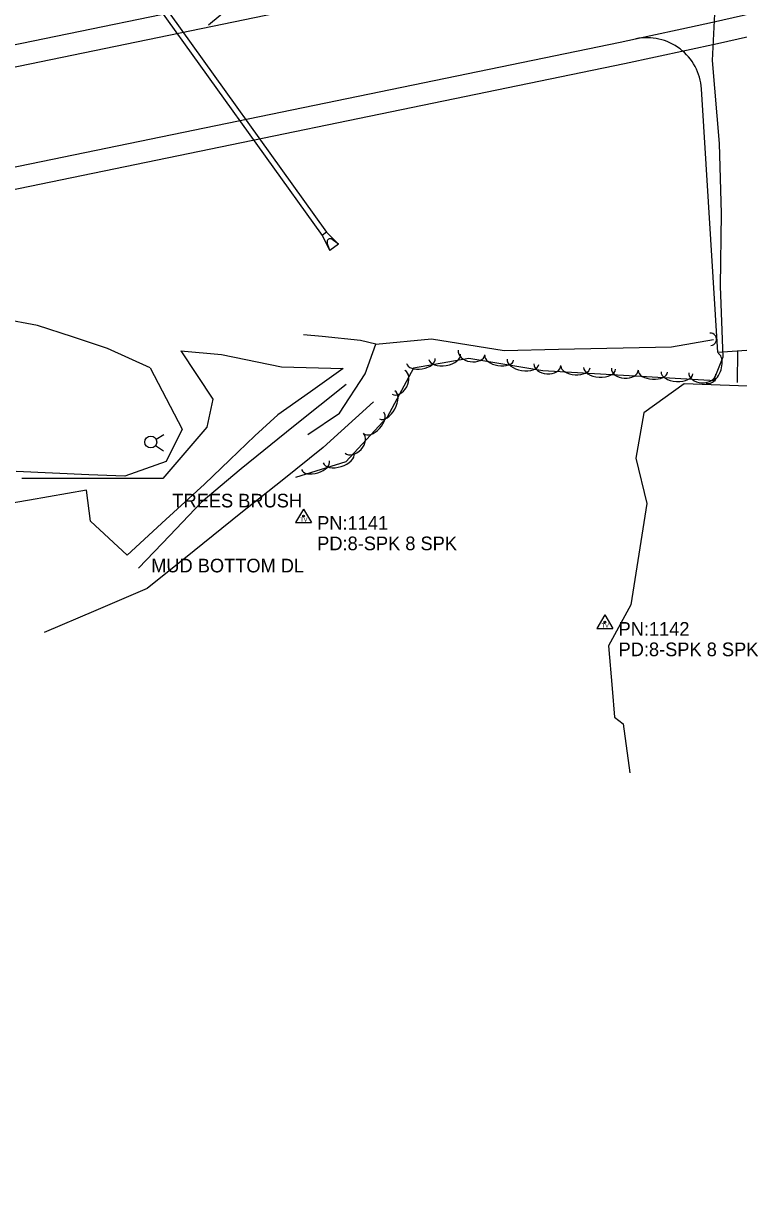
# Model space of a CAD drawing. Extents: x 978516 to 993312, y 1836504 to 1846212.
# Drawn here: x 989818.5 to 990081, y 1838455.7 to 1838880.8 of the extents above; entities that cross this region are included whole.
import ezdxf

# ---------------------------------------------------------------- set-up
doc = ezdxf.new("R2010")
doc.units = 0
for name, color, linetype in [('R_Drainage', 7, 'Continuous'), ('R_Proposed Road', 7, 'Continuous'), ('S_CROSS_DRAIN', 7, 'Continuous'), ('S_DITCHLINE', 7, 'Continuous'), ('S_LEVEE', 7, 'Continuous'), ('S_PARKING', 7, 'Continuous'), ('S_SECONDARY_CTL', 7, 'Continuous'), ('S_SECONDARY_CTL_ANNOT', 7, 'Continuous'), ('S_STREAM', 7, 'Continuous'), ('S_SURVEY_TEXT_ANNOT', 7, 'Continuous'), ('S_TRAILS', 7, 'Continuous'), ('S_TREE', 7, 'Continuous'), ('S_WATER_UTILITIES', 7, 'Continuous')]:
    doc.layers.add(name, color=color, linetype=linetype)

msp = doc.modelspace()

# ---------------------------------------------------------------- linework, layer by layer
at = {"layer": 'R_Drainage'}
for p, q in [((989852.42, 1838908.57), (989928.21, 1838802.95)), ((989854.04, 1838909.73), (989929.84, 1838804.11)), ((989929.84, 1838804.11), (989928.21, 1838802.95)), ((989928.21, 1838802.95), (989930.97, 1838797.39)), ((989929.84, 1838804.11), (989934.22, 1838799.72)), ((989930.97, 1838797.39), (989930.06, 1838800.19)), ((989934.22, 1838799.72), (989930.97, 1838797.39)), ((989934.22, 1838799.72), (989931.86, 1838801.48))]:
    msp.add_line(p, q, dxfattribs=at)
msp.add_arc((989931.16, 1838800.55), 1.17, 53.1943, 198.1345, dxfattribs=at)
at = {"layer": 'R_Proposed Road'}
for p, q in [((984567.22, 1837789.49), (990028.56, 1838916.94)), ((984568.84, 1837781.66), (990030.18, 1838909.11)), ((984576.11, 1837746.4), (990037.46, 1838873.85)), ((984577.73, 1837738.57), (990039.08, 1838866.02)), ((990073.3, 1838760.03), (990067.32, 1838856.72)), ((990089.27, 1838761.02), (990073.3, 1838760.03))]:
    msp.add_line(p, q, dxfattribs=at)
for centre, radius, start, end in [((989647.69, 1840761.9), 1927.86, 281.66438, 303.64915), ((989647.69, 1840761.9), 1935.86, 281.66438, 303.64915), ((990047.35, 1838855.48), 20, 3.5399, 101.8402)]:
    msp.add_arc(centre, radius, start, end, dxfattribs=at)
at = {"layer": 'S_CROSS_DRAIN'}
msp.add_arc((990070.57, 1838764.83), 2.3, 274.8028, 95.1319, dxfattribs=at)
at = {"layer": 'S_DITCHLINE'}
for points in [[(989937.02, 1838748.21), (989917.75, 1838732.77), (989898.49, 1838717.32), (989883.84, 1838704.89), (989872.36, 1838692.85), (989860.88, 1838680.8)], [(989947.08, 1838741.82), (989928.55, 1838725.07), (989913.49, 1838713.07), (989898.43, 1838701.07), (989881.23, 1838687.24), (989864.04, 1838673.41), (989845.14, 1838665.35), (989826.24, 1838657.3)]]:
    msp.add_lwpolyline(points, dxfattribs=at)
at = {"layer": 'S_LEVEE'}
for points in [[(989876.34, 1838760.62), (989891.33, 1838759.24), (989913.27, 1838754.72), (989935.89, 1838754.05), (989923.94, 1838745.57), (989911.99, 1838737.1), (989903.56, 1838729.4), (989894.33, 1838720.55), (989885.09, 1838711.7), (989870.89, 1838698.69), (989856.68, 1838685.67), (989843.23, 1838698.14), (989841.74, 1838709.45), (989820.81, 1838705.83), (989799.89, 1838702.22)], [(989876.34, 1838760.62), (989888.15, 1838742.82), (989885.85, 1838732.55), (989869.82, 1838713.78), (989852.57, 1838713.76), (989835.31, 1838713.74), (989818.05, 1838713.72)]]:
    msp.add_lwpolyline(points, dxfattribs=at)
at = {"layer": 'S_PARKING'}
msp.add_lwpolyline([(990340.36, 1838745.73), (990278.85, 1838745.67), (990223.25, 1838746.67), (990183.14, 1838749.64), (990151.3, 1838752.05), (990116.34, 1838750.44), (990107.33, 1838749.66), (990090.89, 1838747.43), (990061.03, 1838748.45), (990046.21, 1838737.83), (990043.25, 1838721.17), (990047.25, 1838704.53), (990041.49, 1838667.39), (990033.23, 1838652.36), (990034.61, 1838636.74), (990035.48, 1838626.2), (990038.62, 1838623.76), (990041.02, 1838605.82)], dxfattribs=at)
at = {"layer": 'S_SECONDARY_CTL'}
for p, q in [((989921.38, 1838702.55), (989918.37, 1838697.6)), ((989921.38, 1838702.55), (989924.33, 1838697.6)), ((989918.37, 1838697.6), (989924.33, 1838697.6)), ((990031.93, 1838663.67), (990028.92, 1838658.71)), ((990031.93, 1838663.67), (990034.88, 1838658.71)), ((990028.92, 1838658.71), (990034.88, 1838658.71))]:
    msp.add_line(p, q, dxfattribs=at)
for centre, radius in [((989921.38, 1838699.94), 0.311), ((989921.38, 1838699.94), 0.183), ((989921.38, 1838699.94), 0.103), ((990031.93, 1838661.06), 0.311), ((990031.93, 1838661.06), 0.183), ((990031.93, 1838661.06), 0.103)]:
    msp.add_circle(centre, radius, dxfattribs=at)
at = {"layer": 'S_STREAM'}
for points in [[(989865.17, 1838754.41), (989849.49, 1838761.46), (989836.66, 1838765.69), (989823.83, 1838769.92), (989810.72, 1838772.28), (989797.61, 1838774.64), (989780.6, 1838772.75), (989763.59, 1838770.87), (989746.59, 1838768.98), (989729.58, 1838767.09), (989716.8, 1838768.36), (989704.03, 1838769.64), (989691.26, 1838770.91), (989678.49, 1838772.18), (989657.65, 1838771.05), (989636.81, 1838769.92), (989623.52, 1838771.44), (989610.23, 1838772.97), (989596.94, 1838774.49), (989596.16, 1838774.58)], [(989922.94, 1838729.89), (989934.61, 1838737.73), (989943.97, 1838752.2), (989947.88, 1838763.02), (989942.3, 1838764.34), (989928.23, 1838765.87), (989921.39, 1838766.47)], [(989947.88, 1838763.02), (989968.33, 1838764.99), (989995.02, 1838760.7), (990014.93, 1838761.26), (990056.36, 1838762.07), (990071.73, 1838764.72)], [(989865.17, 1838754.41), (989871.02, 1838743.1), (989876.87, 1838731.8), (989870.98, 1838719.98), (989855.88, 1838714.56), (989842.56, 1838715.14), (989829.24, 1838715.71), (989815.92, 1838716.28)]]:
    msp.add_lwpolyline(points, dxfattribs=at)
at = {"layer": 'S_TRAILS'}
msp.add_lwpolyline([(990080.61, 1838748.94), (990080.74, 1838760.49)], dxfattribs=at)
at = {"layer": 'S_TREE'}
for points in [[(989886.53, 1838880.25), (989915.74, 1838904.55), (989931.93, 1838917.37), (989973.22, 1838911.68), (989990.68, 1838912.7), (989996.8, 1838936.52), (990018.73, 1838935.33), (990038.17, 1838929.85), (990060.44, 1838925.17), (990071.84, 1838911.22), (990072.48, 1838891.66), (990071.26, 1838867.14), (990073.87, 1838836.71), (990074.63, 1838810.98), (990074.23, 1838784.34), (990075.17, 1838758.27), (990071.8, 1838749.73)], [(990072.44, 1838749.61), (990009.13, 1838753.24), (989982.03, 1838757.72), (989961.76, 1838754.27), (989952.03, 1838736.26), (989936.86, 1838719.82), (989918.48, 1838714.09)]]:
    msp.add_lwpolyline(points, dxfattribs=at)
for centre, major_axis, ratio, start_param, end_param in [((989973.17, 1838758.36), (5.79, 0.99), 0.55008, 3.141593, 6.283185), ((989983.04, 1838759.97), (4.89, -0.81), 0.685311, 3.141593, 6.283185), ((990071.26, 1838754.14), (2.15, 5.46), 0.55035, 3.141521, 6.283114), ((989964.43, 1838756.87), (5.27, 0.9), 0.540699, 3.141593, 6.283185), ((989993.17, 1838758.03), (5.28, -0.87), 0.540699, 3.141593, 6.283185), ((990001.91, 1838756.59), (5.79, -0.96), 0.55008, 3.141593, 6.283185), ((990010.86, 1838755.53), (4.95, -0.28), 0.685311, 3.141593, 6.283185), ((990021.13, 1838754.68), (5.34, -0.31), 0.540699, 3.141593, 6.283185), ((989956.22, 1838749.03), (2.36, 4.36), 0.685311, 3.141593, 6.283185), ((990029.98, 1838754.17), (5.86, -0.34), 0.55008, 3.141593, 6.283185), ((990039.24, 1838753.9), (4.95, -0.28), 0.685311, 3.141593, 6.283185), ((990049.52, 1838753.05), (5.34, -0.31), 0.540699, 3.141593, 6.283185), ((990058.37, 1838752.54), (5.86, -0.34), 0.55008, 3.141593, 6.283185), ((990067.63, 1838752.27), (4.95, -0.28), 0.685311, 3.141593, 6.283185), ((989952.05, 1838740.76), (2.79, 5.16), 0.55008, 3.141593, 6.283185), ((989947.15, 1838734.1), (3.63, 3.93), 0.540699, 3.141593, 6.283185), ((989939.97, 1838726.71), (3.36, 3.64), 0.685311, 3.141593, 6.283185), ((989934.23, 1838721.22), (5.6, 1.75), 0.55008, 3.141593, 6.283185), ((989925.77, 1838718.58), (5.1, 1.59), 0.540699, 3.141593, 6.283185)]:
    msp.add_ellipse(centre, major_axis=major_axis, ratio=ratio, start_param=start_param, end_param=end_param, dxfattribs=at)
at = {"layer": 'S_WATER_UTILITIES'}
for p, q in [((989867.26, 1838728.18), (989870.08, 1838729.91)), ((989867.13, 1838725.87), (989870.04, 1838723.95))]:
    msp.add_line(p, q, dxfattribs=at)
msp.add_circle((989865.35, 1838727.13), 2.18, dxfattribs=at)

# ---------------------------------------------------------------- texts
at = {"layer": 'S_SECONDARY_CTL'}
for p in [(989920.18, 1838697.93), (990030.73, 1838659.05)]:
    msp.add_text('TV', height=1.5, dxfattribs=at).set_placement(p)
at = {"layer": 'S_SECONDARY_CTL_ANNOT'}
for s, p in [('PN:1141', (989926.38, 1838694.94)), ('PD:8-SPK 8 SPK', (989926.38, 1838687.44)), ('PN:1142', (990036.93, 1838656.06)), ('PD:8-SPK 8 SPK', (990036.93, 1838648.56))]:
    msp.add_text(s, height=5, dxfattribs=at).set_placement(p)
at = {"layer": 'S_SURVEY_TEXT_ANNOT'}
for s, p in [('TREES BRUSH', (989873.27, 1838703.13)), ('MUD BOTTOM DL', (989865.49, 1838679.31))]:
    msp.add_text(s, height=5, dxfattribs=at).set_placement(p)

doc.saveas('drawing.dxf')
